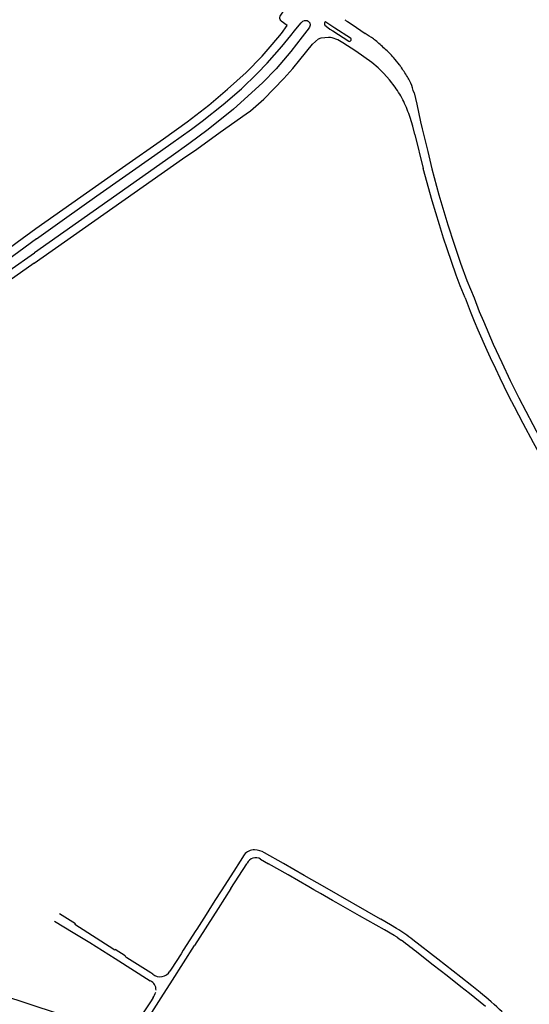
# Model space of a CAD drawing. Extents: x 148869 to 161638, y 453607 to 469810.
# Tile 946 of 1056: x 159115.53 to 159119.95, y 459864.7 to 459873.23. Entities that reach past the tile are written whole.
import ezdxf

# ---------------------------------------------------------------- set-up
doc = ezdxf.new("R2010")
doc.units = 0
doc.layers.add('LKI_V01_KANTRIJWEG', color=252, linetype='CONTINUOUS')

msp = doc.modelspace()

# ---------------------------------------------------------------- linework, layer by layer
at = {"layer": 'LKI_V01_KANTRIJWEG'}
for p, q in [((159118.3735, 459873.2145), (159118.3873, 459873.2061)), ((159118.3735, 459873.2145), (159118.3873, 459873.2061)), ((159118.9566, 459872.2373), (159119.0296, 459871.9417)), ((159118.9566, 459872.2373), (159119.0296, 459871.9417)), ((159118.9566, 459872.2373), (159119.0296, 459871.9417)), ((159118.9566, 459872.2373), (159119.0296, 459871.9417)), ((159119.7928, 459869.9258), (159119.7949, 459869.9217)), ((159119.7928, 459869.9258), (159119.7949, 459869.9217)), ((159119.8552, 459869.9591), (159119.8571, 459869.9552)), ((159119.8552, 459869.9591), (159119.8571, 459869.9552)), ((159119.8571, 459869.9552), (159120.0403, 459869.607)), ((159119.8571, 459869.9552), (159120.0403, 459869.607)), ((159117.6186, 459865.9555), (159117.6886, 459865.9163)), ((159117.6186, 459865.9555), (159117.6886, 459865.9163)), ((159117.3616, 459865.7019), (159117.498, 459865.9151)), ((159117.3616, 459865.7019), (159117.498, 459865.9151)), ((159117.498, 459865.9151), (159117.5014, 459865.9202)), ((159117.498, 459865.9151), (159117.5014, 459865.9202)), ((159118.7775, 459865.2941), (159118.6941, 459865.3421)), ((159118.7775, 459865.2941), (159118.6941, 459865.3421)), ((159118.8023, 459865.2783), (159118.7775, 459865.2941)), ((159118.8023, 459865.2783), (159118.7775, 459865.2941)), ((159118.8023, 459865.2783), (159118.8196, 459865.2662)), ((159118.8023, 459865.2783), (159118.8196, 459865.2662)), ((159116.855, 459864.9075), (159117.0458, 459865.2063)), ((159116.855, 459864.9075), (159117.0458, 459865.2063)), ((159118.8196, 459865.2662), (159118.8376, 459865.2533)), ((159118.8196, 459865.2662), (159118.8376, 459865.2533)), ((159116.4441, 459865.1177), (159116.3579, 459865.1726)), ((159116.4441, 459865.1177), (159116.3579, 459865.1726))]:
    msp.add_line(p, q, dxfattribs=at)
for points in [[(159117.8503, 459873.1798), (159117.798, 459873.22), (159117.7931, 459873.2254), (159117.7886, 459873.2339), (159117.7863, 459873.2417), (159117.7862, 459873.2492), (159117.7868, 459873.2565), (159117.7893, 459873.2634), (159117.7928, 459873.2704), (159117.8049, 459873.2876), (159117.9091, 459873.4288), (159118.0241, 459873.6221), (159118.1135, 459873.7944), (159118.2148, 459874.025), (159118.2976, 459874.2649), (159118.3655, 459874.5169), (159118.4173, 459874.7808), (159118.4495, 459875.0116), (159118.4742, 459875.2618), (159118.4937, 459875.502), (159118.5181, 459875.8195)], [(159117.8503, 459873.1798), (159117.798, 459873.22), (159117.7931, 459873.2254), (159117.7886, 459873.2339), (159117.7863, 459873.2417), (159117.7862, 459873.2492), (159117.7868, 459873.2565), (159117.7893, 459873.2634), (159117.7928, 459873.2704), (159117.8049, 459873.2876), (159117.9091, 459873.4288), (159118.0241, 459873.6221), (159118.1135, 459873.7944), (159118.2148, 459874.025), (159118.2976, 459874.2649), (159118.3655, 459874.5169), (159118.4173, 459874.7808), (159118.4495, 459875.0116), (159118.4742, 459875.2618), (159118.4937, 459875.502), (159118.5181, 459875.8195)], [(159115.6768, 459871.3318), (159115.9175, 459871.5068), (159116.1999, 459871.7039), (159116.7021, 459872.0575), (159116.8404, 459872.1543), (159117.0185, 459872.2835), (159117.1115, 459872.3522), (159117.2932, 459872.4973), (159117.4523, 459872.6324), (159117.5893, 459872.7648), (159117.677, 459872.8545), (159117.8028, 459872.9995), (159117.882, 459873.0951), (159117.9115, 459873.1349), (159117.9519, 459873.1843), (159117.9691, 459873.2038), (159117.986, 459873.2177), (159118.0008, 459873.2238), (159118.0213, 459873.2246), (159118.0311, 459873.22), (159118.0446, 459873.2055), (159118.0485, 459873.1841), (159118.042, 459873.1654), (159118.0303, 459873.1485), (159118.0207, 459873.1357), (159117.9801, 459873.0833), (159117.8822, 459872.9545), (159117.7548, 459872.8068), (159117.635, 459872.6842), (159117.3836, 459872.4549), (159117.165, 459872.2801), (159116.9963, 459872.1567)], [(159115.6768, 459871.3318), (159115.9175, 459871.5068), (159116.1999, 459871.7039), (159116.7021, 459872.0575), (159116.8404, 459872.1543), (159117.0185, 459872.2835), (159117.1115, 459872.3522), (159117.2932, 459872.4973), (159117.4523, 459872.6324), (159117.5893, 459872.7648), (159117.677, 459872.8545), (159117.8028, 459872.9995), (159117.882, 459873.0951), (159117.9115, 459873.1349), (159117.9519, 459873.1843), (159117.9691, 459873.2038), (159117.986, 459873.2177), (159118.0008, 459873.2238), (159118.0213, 459873.2246), (159118.0311, 459873.22), (159118.0446, 459873.2055), (159118.0485, 459873.1841), (159118.042, 459873.1654), (159118.0303, 459873.1485), (159118.0207, 459873.1357), (159117.9801, 459873.0833), (159117.8822, 459872.9545), (159117.7548, 459872.8068), (159117.635, 459872.6842), (159117.3836, 459872.4549), (159117.165, 459872.2801), (159116.9963, 459872.1567)], [(159118.246, 459873.1343), (159118.3849, 459873.0444), (159118.3881, 459873.0435), (159118.3946, 459873.045), (159118.3987, 459873.0487), (159118.4032, 459873.0547), (159118.4053, 459873.0586), (159118.4047, 459873.066), (159118.403, 459873.0685), (159118.3988, 459873.0716), (159118.2622, 459873.1595), (159118.237, 459873.1767), (159118.1841, 459873.2114), (159118.1817, 459873.2122), (159118.1785, 459873.2118), (159118.1749, 459873.2088), (159118.1725, 459873.2013), (159118.1735, 459873.1928), (159118.1757, 459873.1854), (159118.1868, 459873.1749), (159118.2191, 459873.1506), (159118.246, 459873.1343)], [(159118.246, 459873.1343), (159118.3849, 459873.0444), (159118.3881, 459873.0435), (159118.3946, 459873.045), (159118.3987, 459873.0487), (159118.4032, 459873.0547), (159118.4053, 459873.0586), (159118.4047, 459873.066), (159118.403, 459873.0685), (159118.3988, 459873.0716), (159118.2622, 459873.1595), (159118.237, 459873.1767), (159118.1841, 459873.2114), (159118.1817, 459873.2122), (159118.1785, 459873.2118), (159118.1749, 459873.2088), (159118.1725, 459873.2013), (159118.1735, 459873.1928), (159118.1757, 459873.1854), (159118.1868, 459873.1749), (159118.2191, 459873.1506), (159118.246, 459873.1343)], [(159115.6701, 459871.4209), (159116.4227, 459871.95), (159116.7769, 459872.1984), (159116.9815, 459872.3465), (159117.1701, 459872.4906), (159117.3323, 459872.6293), (159117.4938, 459872.7742), (159117.6312, 459872.9168), (159117.7196, 459873.0159), (159117.7999, 459873.1121), (159117.8503, 459873.1798)], [(159115.6701, 459871.4209), (159116.4227, 459871.95), (159116.7769, 459872.1984), (159116.9815, 459872.3465), (159117.1701, 459872.4906), (159117.3323, 459872.6293), (159117.4938, 459872.7742), (159117.6312, 459872.9168), (159117.7196, 459873.0159), (159117.7999, 459873.1121), (159117.8503, 459873.1798)], [(159118.3873, 459873.2061), (159118.4504, 459873.1642), (159118.5258, 459873.1125)], [(159118.3873, 459873.2061), (159118.4504, 459873.1642), (159118.5258, 459873.1125)], [(159118.07, 459873.0183), (159118.0941, 459873.0432), (159118.1216, 459873.0644), (159118.1451, 459873.0733), (159118.177, 459873.0776), (159118.2082, 459873.0787)], [(159118.07, 459873.0183), (159118.0941, 459873.0432), (159118.1216, 459873.0644), (159118.1451, 459873.0733), (159118.177, 459873.0776), (159118.2082, 459873.0787)], [(159115.6553, 459871.1202), (159116.9405, 459872.0245), (159117.0645, 459872.1082), (159117.2688, 459872.2562), (159117.4949, 459872.415), (159117.5302, 459872.4411), (159117.6466, 459872.5439), (159117.8216, 459872.7222), (159117.8984, 459872.8096), (159117.9598, 459872.883), (159118.0697, 459873.018), (159118.07, 459873.0183)], [(159115.6553, 459871.1202), (159116.9405, 459872.0245), (159117.0645, 459872.1082), (159117.2688, 459872.2562), (159117.4949, 459872.415), (159117.5302, 459872.4411), (159117.6466, 459872.5439), (159117.8216, 459872.7222), (159117.8984, 459872.8096), (159117.9598, 459872.883), (159118.0697, 459873.018), (159118.07, 459873.0183)], [(159118.7843, 459872.6473), (159118.7367, 459872.7097), (159118.6874, 459872.7638), (159118.6385, 459872.8133), (159118.5837, 459872.8594), (159118.5148, 459872.9109), (159118.4437, 459872.9597), (159118.332, 459873.0322)], [(159118.7843, 459872.6473), (159118.7367, 459872.7097), (159118.6874, 459872.7638), (159118.6385, 459872.8133), (159118.5837, 459872.8594), (159118.5148, 459872.9109), (159118.4437, 459872.9597), (159118.332, 459873.0322)], [(159118.9491, 459872.5976), (159118.9722, 459872.4988), (159119.0062, 459872.3456)], [(159118.9491, 459872.5976), (159118.9722, 459872.4988), (159119.0062, 459872.3456)], [(159118.9491, 459872.5976), (159118.9722, 459872.4988), (159119.0062, 459872.3456)], [(159118.9491, 459872.5976), (159118.9722, 459872.4988), (159119.0062, 459872.3456)], [(159118.9566, 459872.2373), (159118.9384, 459872.309), (159118.916, 459872.3828)], [(159118.9566, 459872.2373), (159118.9384, 459872.309), (159118.916, 459872.3828)], [(159119.0062, 459872.3456), (159119.0211, 459872.2844), (159119.068, 459872.0894)], [(159119.0062, 459872.3456), (159119.0211, 459872.2844), (159119.068, 459872.0894)], [(159119.0062, 459872.3456), (159119.0211, 459872.2844), (159119.068, 459872.0894)], [(159119.0062, 459872.3456), (159119.0211, 459872.2844), (159119.068, 459872.0894)], [(159116.9963, 459872.1567), (159116.8441, 459872.0469), (159116.2939, 459871.6588), (159115.6583, 459871.2121)], [(159116.9963, 459872.1567), (159116.8441, 459872.0469), (159116.2939, 459871.6588), (159115.6583, 459871.2121)], [(159119.068, 459872.0894), (159119.1029, 459871.9388), (159119.1638, 459871.7141), (159119.2434, 459871.4535), (159119.2967, 459871.2858), (159119.3534, 459871.1224), (159119.4082, 459870.9719), (159119.47, 459870.8195)], [(159119.068, 459872.0894), (159119.1029, 459871.9388), (159119.1638, 459871.7141), (159119.2434, 459871.4535), (159119.2967, 459871.2858), (159119.3534, 459871.1224), (159119.4082, 459870.9719), (159119.47, 459870.8195)], [(159119.068, 459872.0894), (159119.1029, 459871.9388), (159119.1638, 459871.7141), (159119.2434, 459871.4535), (159119.2967, 459871.2858), (159119.3534, 459871.1224), (159119.4082, 459870.9719), (159119.47, 459870.8195)], [(159119.068, 459872.0894), (159119.1029, 459871.9388), (159119.1638, 459871.7141), (159119.2434, 459871.4535), (159119.2967, 459871.2858), (159119.3534, 459871.1224), (159119.4082, 459870.9719), (159119.47, 459870.8195)], [(159119.3926, 459870.8195), (159119.349, 459870.9249), (159119.3152, 459871.0182), (159119.2359, 459871.2468), (159119.2056, 459871.3386), (159119.1691, 459871.4535), (159119.1066, 459871.6621), (159119.0296, 459871.9417)], [(159119.3926, 459870.8195), (159119.349, 459870.9249), (159119.3152, 459871.0182), (159119.2359, 459871.2468), (159119.2056, 459871.3386), (159119.1691, 459871.4535), (159119.1066, 459871.6621), (159119.0296, 459871.9417)], [(159114.8812, 459870.8195), (159114.949, 459870.877), (159115.1765, 459871.0583), (159115.509, 459871.3047), (159115.6701, 459871.4209)], [(159114.8812, 459870.8195), (159114.949, 459870.877), (159115.1765, 459871.0583), (159115.509, 459871.3047), (159115.6701, 459871.4209)], [(159115.6768, 459871.3318), (159115.2688, 459871.0338), (159115.1826, 459870.9667), (159114.9964, 459870.8195)], [(159115.6768, 459871.3318), (159115.2688, 459871.0338), (159115.1826, 459870.9667), (159114.9964, 459870.8195)], [(159115.0994, 459870.8195), (159115.4349, 459871.056), (159115.6583, 459871.2121)], [(159115.0994, 459870.8195), (159115.4349, 459871.056), (159115.6583, 459871.2121)], [(159115.6553, 459871.1202), (159115.4382, 459870.9695), (159115.2259, 459870.8195)], [(159115.6553, 459871.1202), (159115.4382, 459870.9695), (159115.2259, 459870.8195)], [(159119.3926, 459870.8195), (159119.4354, 459870.7053), (159119.4701, 459870.6193), (159119.5024, 459870.543), (159119.5805, 459870.3666), (159119.6103, 459870.3041), (159119.6544, 459870.2092), (159119.6941, 459870.1287), (159119.7285, 459870.056), (159119.7928, 459869.9258)], [(159119.3926, 459870.8195), (159119.4354, 459870.7053), (159119.4701, 459870.6193), (159119.5024, 459870.543), (159119.5805, 459870.3666), (159119.6103, 459870.3041), (159119.6544, 459870.2092), (159119.6941, 459870.1287), (159119.7285, 459870.056), (159119.7928, 459869.9258)], [(159119.47, 459870.8195), (159119.5151, 459870.703), (159119.5505, 459870.6181), (159119.6365, 459870.418), (159119.7095, 459870.2603), (159119.7838, 459870.1033), (159119.8552, 459869.9591)], [(159119.47, 459870.8195), (159119.5151, 459870.703), (159119.5505, 459870.6181), (159119.6365, 459870.418), (159119.7095, 459870.2603), (159119.7838, 459870.1033), (159119.8552, 459869.9591)], [(159119.7949, 459869.9217), (159119.8167, 459869.8785), (159119.8915, 459869.7357), (159119.9828, 459869.5656), (159120.0286, 459869.4823), (159120.1169, 459869.3238), (159120.2089, 459869.1646), (159120.2948, 459869.0201), (159120.3425, 459868.9416), (159120.3749, 459868.8898), (159120.4907, 459868.7102), (159120.6002, 459868.5439), (159120.6773, 459868.4273), (159120.8326, 459868.1974), (159120.9023, 459868.0994), (159120.9831, 459867.9915)], [(159119.7949, 459869.9217), (159119.8167, 459869.8785), (159119.8915, 459869.7357), (159119.9828, 459869.5656), (159120.0286, 459869.4823), (159120.1169, 459869.3238), (159120.2089, 459869.1646), (159120.2948, 459869.0201), (159120.3425, 459868.9416), (159120.3749, 459868.8898), (159120.4907, 459868.7102), (159120.6002, 459868.5439), (159120.6773, 459868.4273), (159120.8326, 459868.1974), (159120.9023, 459868.0994), (159120.9831, 459867.9915)], [(159117.4774, 459865.9943), (159117.4413, 459865.9375), (159117.3861, 459865.8516), (159117.2772, 459865.6803), (159117.2233, 459865.5968), (159117.1712, 459865.5144), (159117.1474, 459865.4767), (159117.0651, 459865.348), (159117.0585, 459865.338), (159116.948, 459865.1655), (159116.9297, 459865.1364), (159116.8434, 459865.0012), (159116.8323, 459864.9841)], [(159117.4774, 459865.9943), (159117.4413, 459865.9375), (159117.3861, 459865.8516), (159117.2772, 459865.6803), (159117.2233, 459865.5968), (159117.1712, 459865.5144), (159117.1474, 459865.4767), (159117.0651, 459865.348), (159117.0585, 459865.338), (159116.948, 459865.1655), (159116.9297, 459865.1364), (159116.8434, 459865.0012), (159116.8323, 459864.9841)], [(159118.7979, 459865.3554), (159118.7442, 459865.3868), (159118.6604, 459865.4359), (159118.6595, 459865.4344), (159118.1759, 459865.7121), (159117.9965, 459865.8149), (159117.8178, 459865.9169), (159117.6526, 459866.0111)], [(159118.7979, 459865.3554), (159118.7442, 459865.3868), (159118.6604, 459865.4359), (159118.6595, 459865.4344), (159118.1759, 459865.7121), (159117.9965, 459865.8149), (159117.8178, 459865.9169), (159117.6526, 459866.0111)], [(159118.6941, 459865.3421), (159118.4774, 459865.4641), (159118.2735, 459865.5807), (159118.2429, 459865.5982), (159118.1369, 459865.6593), (159118.0811, 459865.691), (159118.0366, 459865.7168), (159117.8569, 459865.8197), (159117.6886, 459865.9163)], [(159118.6941, 459865.3421), (159118.4774, 459865.4641), (159118.2735, 459865.5807), (159118.2429, 459865.5982), (159118.1369, 459865.6593), (159118.0811, 459865.691), (159118.0366, 459865.7168), (159117.8569, 459865.8197), (159117.6886, 459865.9163)], [(159117.3616, 459865.7019), (159117.2514, 459865.529), (159117.0458, 459865.2063)], [(159117.3616, 459865.7019), (159117.2514, 459865.529), (159117.0458, 459865.2063)], [(159116.347, 459865.1728), (159116.0089, 459865.3883), (159116.0125, 459865.395), (159115.8748, 459865.4812)], [(159116.347, 459865.1728), (159116.0089, 459865.3883), (159116.0125, 459865.395), (159115.8748, 459865.4812)], [(159115.8322, 459865.4168), (159115.9928, 459865.3195), (159116.1393, 459865.2336), (159116.3565, 459865.0957), (159116.6621, 459864.9015)], [(159115.8322, 459865.4168), (159115.9928, 459865.3195), (159116.1393, 459865.2336), (159116.3565, 459865.0957), (159116.6621, 459864.9015)], [(159119.5217, 459864.8013), (159119.4509, 459864.8575), (159119.3544, 459864.9326), (159119.1568, 459865.0876), (159118.9397, 459865.2564)], [(159119.5217, 459864.8013), (159119.4509, 459864.8575), (159119.3544, 459864.9326), (159119.1568, 459865.0876), (159118.9397, 459865.2564)], [(159116.6852, 459864.958), (159116.6664, 459864.9701), (159116.4597, 459865.1013), (159116.4492, 459865.1079)], [(159116.6852, 459864.958), (159116.6664, 459864.9701), (159116.4597, 459865.1013), (159116.4492, 459865.1079)], [(159119.5699, 459864.6772), (159119.4774, 459864.7537), (159119.4288, 459864.7923), (159119.3561, 459864.8497), (159119.2359, 459864.9438), (159119.1152, 459865.0371), (159118.9881, 459865.137)], [(159119.5699, 459864.6772), (159119.4774, 459864.7537), (159119.4288, 459864.7923), (159119.3561, 459864.8497), (159119.2359, 459864.9438), (159119.1152, 459865.0371), (159118.9881, 459865.137)], [(159116.579, 459864.4748), (159116.5838, 459864.4822), (159116.5854, 459864.4846), (159116.6552, 459864.5941), (159116.7559, 459864.7523), (159116.855, 459864.9075)], [(159116.579, 459864.4748), (159116.5838, 459864.4822), (159116.5854, 459864.4846), (159116.6552, 459864.5941), (159116.7559, 459864.7523), (159116.855, 459864.9075)], [(159116.4043, 459864.4393), (159116.3237, 459864.4658), (159116.2133, 459864.5277), (159115.9617, 459864.6103), (159115.8609, 459864.6172), (159115.8588, 459864.6182), (159115.3744, 459864.7765)], [(159116.4043, 459864.4393), (159116.3237, 459864.4658), (159116.2133, 459864.5277), (159115.9617, 459864.6103), (159115.8609, 459864.6172), (159115.8588, 459864.6182), (159115.3744, 459864.7765)], [(159116.6866, 459864.7557), (159116.6693, 459864.728), (159116.6075, 459864.6313), (159116.5823, 459864.5912), (159116.5165, 459864.4886)], [(159116.6866, 459864.7557), (159116.6693, 459864.728), (159116.6075, 459864.6313), (159116.5823, 459864.5912), (159116.5165, 459864.4886)]]:
    msp.add_lwpolyline(points, dxfattribs=at)
for centre, radius, start, end in [((159118.479, 459873.3865), 0.2017, 230.19319, 234.33924), ((159118.479, 459873.3865), 0.2017, 230.19319, 234.33924), ((159118.481, 459873.388), 0.2042, 234.13171, 238.22673), ((159118.481, 459873.388), 0.2042, 234.13171, 238.22673), ((159118.1943, 459872.8896), 0.1895, 65.93044, 85.79731), ((159118.1943, 459872.8896), 0.1895, 65.93044, 85.79731), ((159118.1594, 459872.7653), 0.3179, 57.11113, 69.32695), ((159118.1594, 459872.7653), 0.3179, 57.11113, 69.32695), ((159117.7108, 459871.8363), 1.5142, 54.19734, 57.43939), ((159117.7108, 459871.8363), 1.5142, 54.19734, 57.43939), ((159118.3115, 459872.6687), 0.4877, 48.5354, 54.2263), ((159118.3115, 459872.6687), 0.4877, 48.5354, 54.2263), ((159112.7499, 459866.3711), 8.8896, 47.84919, 48.55054), ((159112.7499, 459866.3711), 8.8896, 47.84919, 48.55054), ((159118.4521, 459872.6697), 0.3933, 44.53133, 47.933), ((159118.4521, 459872.6697), 0.3933, 44.53133, 47.933), ((159118.1275, 459872.3485), 0.8499, 40.71111, 44.62395), ((159118.1275, 459872.3485), 0.8499, 40.71111, 44.62395), ((159117.4773, 459871.7891), 1.7076, 37.95351, 40.70877), ((159117.4773, 459871.7891), 1.7076, 37.95351, 40.70877), ((159118.5218, 459872.6032), 0.3834, 33.38695, 38.01139), ((159118.5218, 459872.6032), 0.3834, 33.38695, 38.01139), ((159118.5218, 459872.6032), 0.3834, 33.38695, 38.01139), ((159118.5218, 459872.6032), 0.3834, 33.38695, 38.01139), ((159115.1143, 459870.3493), 4.4688, 32.12987, 33.47511), ((159115.1143, 459870.3493), 4.4688, 32.12987, 33.47511), ((159115.1143, 459870.3493), 4.4688, 32.12987, 33.47511), ((159115.1143, 459870.3493), 4.4688, 32.12987, 33.47511), ((159118.6724, 459872.5838), 0.2673, 21.4138, 32.14675), ((159118.6724, 459872.5838), 0.2673, 21.4138, 32.14675), ((159118.6724, 459872.5838), 0.2673, 21.4138, 32.14675), ((159118.6724, 459872.5838), 0.2673, 21.4138, 32.14675), ((159118.1595, 459872.188), 0.7754, 25.4575, 36.31871), ((159118.1595, 459872.188), 0.7754, 25.4575, 36.31871), ((159118.1506, 459872.3786), 0.828, 15.34338, 21.4526), ((159118.1506, 459872.3786), 0.828, 15.34338, 21.4526), ((159118.1506, 459872.3786), 0.828, 15.34338, 21.4526), ((159118.1506, 459872.3786), 0.828, 15.34338, 21.4526), ((159117.6745, 459871.9586), 1.312, 18.86215, 25.39403), ((159117.6745, 459871.9586), 1.312, 18.86215, 25.39403), ((159117.5648, 459865.9233), 0.1126, 89.34072, 140.94453), ((159117.5648, 459865.9233), 0.1126, 89.34072, 140.94453), ((159117.5759, 459865.8851), 0.0823, 58.71925, 154.78599), ((159117.5759, 459865.8851), 0.0823, 58.71925, 154.78599), ((159117.5602, 459865.8524), 0.1836, 59.80912, 88.16181), ((159117.5602, 459865.8524), 0.1836, 59.80912, 88.16181), ((159118.032, 459864.1067), 1.4648, 51.70855, 58.47572), ((159118.032, 459864.1067), 1.4648, 51.70855, 58.47572), ((159117.1225, 459862.879), 2.929, 50.43657, 54.15652), ((159117.1225, 459862.879), 2.929, 50.43657, 54.15652), ((159116.3526, 459865.1807), 0.0097, 235.23634, 303.49987), ((159116.3526, 459865.1807), 0.0097, 235.23634, 303.49987), ((159116.4543, 459865.1168), 0.0102, 174.82491, 240.21642), ((159116.4543, 459865.1168), 0.0102, 174.82491, 240.21642), ((159116.7472, 459865.0362), 0.0998, 231.5818, 328.51326), ((159116.7472, 459865.0362), 0.0998, 231.5818, 328.51326), ((159116.6251, 459864.823), 0.0868, 357.80581, 64.80492), ((159116.6251, 459864.823), 0.0868, 357.80581, 64.80492), ((159116.5889, 459864.8314), 0.1235, 322.23162, 346.4113), ((159116.5889, 459864.8314), 0.1235, 322.23162, 346.4113), ((159116.9688, 459861.7084), 4.0103, 46.80409, 50.45674), ((159116.9688, 459861.7084), 4.0103, 46.80409, 50.45674)]:
    msp.add_arc(centre, radius, start, end, dxfattribs=at)

doc.saveas('drawing.dxf')
